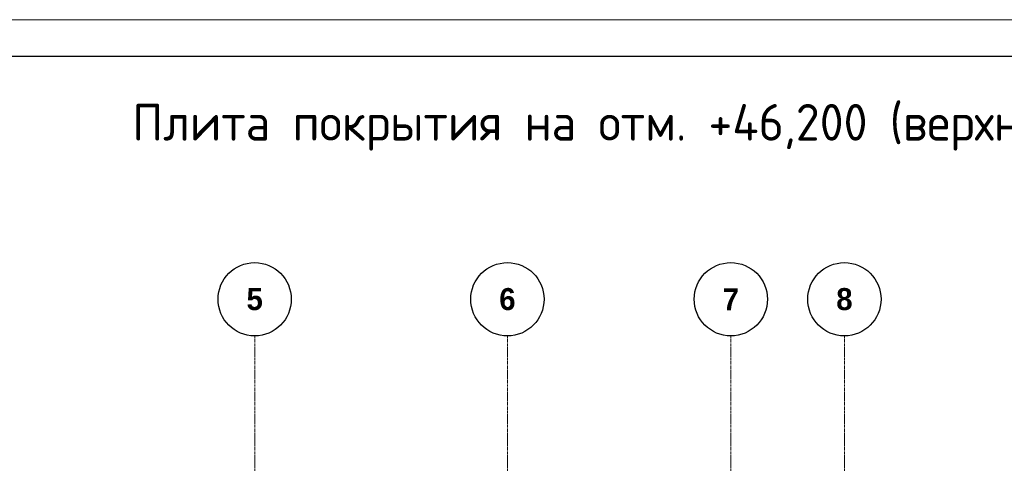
# Model space of a CAD drawing. Header units: millimetres. Extents: x -5898314 to 1055204, y -720802 to 1562611.
# Tile 291 of 362: x 13483 to 26923, y -26584 to -20532. Entities that reach past the tile are written whole.
import ezdxf

# ---------------------------------------------------------------- set-up
doc = ezdxf.new("R2010")
doc.units = ezdxf.units.MM
doc.linetypes.add('______5', pattern=[1100, 800, -100, 100, -100])
doc.linetypes.add('осевая', pattern=[50.8, 31.75, -6.35, 6.35, -6.35])
for name, color, linetype, lineweight in [('Оси', 40, '______5', 18), ('подоснова', 151, 'Continuous', 5), ('ТОНКИЕ', 7, 'Continuous', 9), ('Узлы', 7, 'Continuous', 0)]:
    doc.layers.add(name, color=color, linetype=linetype, lineweight=lineweight)
doc.layers.add('ТОЛСТЫЕ_ОСНОВНЫЕ', color=6, linetype='Continuous')
doc.styles.add('Century Gothic', font='GOTHIC.TTF')
doc.styles.add('GOST-2.304_Type-B', font='GOST_Common.ttf')

# ---------------------------------------------------------------- blocks, each defined once
blk = doc.blocks.new('*U1581')
at = {"layer": 'ТОЛСТЫЕ_ОСНОВНЫЕ', "color": 6}
blk.add_lwpolyline([(20, 5), (886, 5), (886, 415), (20, 415)], close=True, dxfattribs=at)
at = {"layer": 'ТОНКИЕ'}
blk.add_lwpolyline([(0, 0), (891, 0), (891, 420), (0, 420)], close=True, dxfattribs=at)
blk = doc.blocks.new('NSY101')
at = {"color": 0, "linetype": 'ByBlock', "lineweight": -2}
blk.add_circle((0, 0), 50, dxfattribs=at)
blk = doc.blocks.new('СЛОЖНЫЙ_ОБЪЕКТ_1')
at = {"layer": 'Оси', "color": 16, "linetype": 'Continuous', "lineweight": 25, "transparency": 33554687, "xscale": 9.999999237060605, "yscale": 9.999999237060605, "zscale": 9.999999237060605}
blk.add_blockref('NSY101', (18063, -989), dxfattribs=at)
at = {"layer": 'Оси', "color": 16, "linetype": 'Continuous', "lineweight": 25, "transparency": 33554687, "insert": (18063, -989), "char_height": 300, "width": 385, "attachment_point": 5, "style": 'Century Gothic'}
blk.add_mtext('\\A1;{\\fCentury Gothic|i0|b1;\\H300.000000;\\W1.000000;\\C16;5}\\P', dxfattribs=at)
blk = doc.blocks.new('СЛОЖНЫЙ_ОБЪЕКТ_2')
at = {"layer": 'Оси', "color": 16, "linetype": 'Continuous', "lineweight": 25, "transparency": 33554687, "xscale": 9.999999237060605, "yscale": 9.999999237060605, "zscale": 9.999999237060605}
blk.add_blockref('NSY101', (21513, -989), dxfattribs=at)
at = {"layer": 'Оси', "color": 16, "linetype": 'Continuous', "lineweight": 25, "transparency": 33554687, "insert": (21513, -989), "char_height": 300, "width": 385, "attachment_point": 5, "style": 'Century Gothic'}
blk.add_mtext('\\A1;{\\fCentury Gothic|i0|b1;\\H300.000000;\\W1.000000;\\C16;6}\\P', dxfattribs=at)
blk = doc.blocks.new('СЛОЖНЫЙ_ОБЪЕКТ_3')
at = {"layer": 'Оси', "color": 16, "linetype": 'Continuous', "lineweight": 25, "transparency": 33554687, "xscale": 9.999999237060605, "yscale": 9.999999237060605, "zscale": 9.999999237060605}
blk.add_blockref('NSY101', (24563, -989), dxfattribs=at)
at = {"layer": 'Оси', "color": 16, "linetype": 'Continuous', "lineweight": 25, "transparency": 33554687, "insert": (24563, -989), "char_height": 300, "width": 385, "attachment_point": 5, "style": 'Century Gothic'}
blk.add_mtext('\\A1;{\\fCentury Gothic|i0|b1;\\H300.000000;\\W1.000000;\\C16;7}\\P', dxfattribs=at)
blk = doc.blocks.new('СЛОЖНЫЙ_ОБЪЕКТ_4')
at = {"layer": 'Оси', "color": 16, "linetype": 'Continuous', "lineweight": 25, "transparency": 33554687, "xscale": 9.999999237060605, "yscale": 9.999999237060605, "zscale": 9.999999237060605}
blk.add_blockref('NSY101', (26113, -989), dxfattribs=at)
at = {"layer": 'Оси', "color": 16, "linetype": 'Continuous', "lineweight": 25, "transparency": 33554687, "insert": (26113, -989), "char_height": 300, "width": 385, "attachment_point": 5, "style": 'Century Gothic'}
blk.add_mtext('\\A1;{\\fCentury Gothic|i0|b1;\\H300.000000;\\W1.000000;\\C16;8}\\P', dxfattribs=at)
blk = doc.blocks.new('оси блок 2')
at = {"layer": 'Оси', "color": 16, "linetype": 'осевая', "lineweight": 0, "transparency": 33554687}
for p, q in [((-72354.7, -322543), (-72354.7, -347914.1)), ((-68904.7, -322543), (-68904.7, -347914.1)), ((-65854.7, -322543), (-65854.7, -347914.1)), ((-64304.7, -322543), (-64304.7, -347914.1))]:
    blk.add_line(p, q, dxfattribs=at)
at = {"layer": 'Оси', "color": 16, "linetype": 'Continuous', "lineweight": 25, "transparency": 33554687}
for name in ['СЛОЖНЫЙ_ОБЪЕКТ_1', 'СЛОЖНЫЙ_ОБЪЕКТ_2', 'СЛОЖНЫЙ_ОБЪЕКТ_3', 'СЛОЖНЫЙ_ОБЪЕКТ_4']:
    blk.add_blockref(name, (-90418.2, -321053.5), dxfattribs=at)

msp = doc.modelspace()

# ---------------------------------------------------------------- block references
at = {"xscale": 100, "yscale": 100, "zscale": 100}
msp.add_blockref('*U1581', (-5120.81, -62531.81), dxfattribs=at)
at = {"layer": 'подоснова', "color": 6, "ltscale": 0.3}
msp.add_blockref('оси блок 2', (89045.38, 297696.88), dxfattribs=at)

# ---------------------------------------------------------------- texts
at = {"layer": 'Узлы', "color": 80, "linetype": 'Continuous', "lineweight": 0, "style": 'GOST-2.304_Type-B'}
msp.add_text('Плита покрытия на отм. +46,200 (верхнее армирование по Х)', height=500, dxfattribs=at).set_placement((15019.61, -22181.6))

doc.saveas('drawing.dxf')
